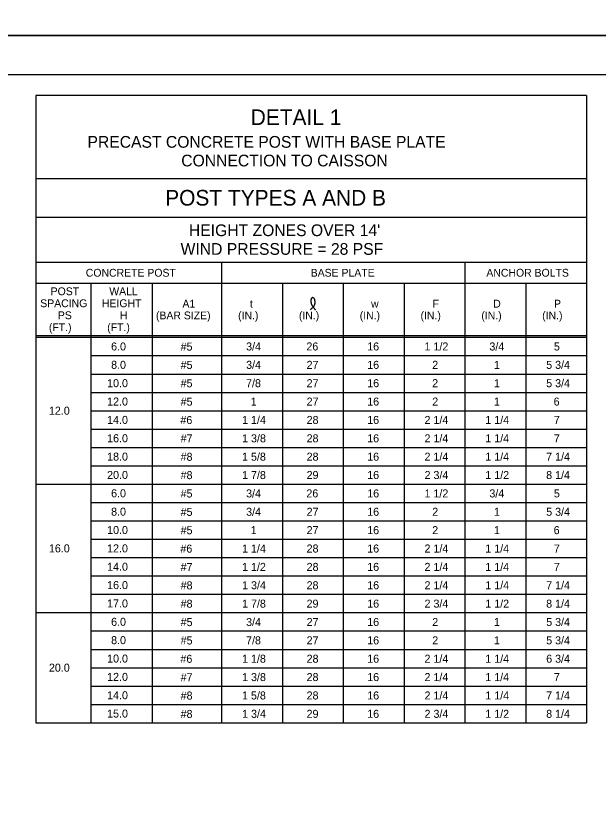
# Model space of a CAD drawing. Extents: x 3351 to 8430, y -3586 to 1457.
# Drawn here: x 4866.3 to 5089.6, y -320.1 to -14.8 of the extents above; entities that cross this region are included whole.
import ezdxf

# ---------------------------------------------------------------- set-up
doc = ezdxf.new("R2010")
doc.units = 0
for name, color, linetype in [('1', 7, 'Continuous'), ('2', 7, 'Continuous'), ('PLT-BNDY', 7, 'Continuous')]:
    doc.layers.add(name, color=color, linetype=linetype)

msp = doc.modelspace()

# ---------------------------------------------------------------- linework, layer by layer
at = {"layer": '1'}
for p, q in [((4873.88, -45.31), (4873.88, -285.9)), ((5085.21, -45.31), (4873.88, -45.31)), ((5085.21, -45.31), (5085.21, -285.9)), ((5085.21, -77.31), (4873.88, -77.31)), ((4873.88, -92.01), (5085.21, -92.01)), ((4873.88, -109.31), (5085.21, -109.31)), ((4945.21, -109.31), (4945.21, -285.9)), ((5038.55, -109.31), (5038.55, -285.9)), ((4873.88, -117.31), (5085.21, -117.31)), ((4895.21, -285.9), (4895.21, -117.31)), ((4918.55, -117.31), (4918.55, -285.9)), ((4968.55, -117.31), (4968.55, -285.9)), ((4991.88, -117.31), (4991.88, -285.9)), ((5015.21, -117.31), (5015.21, -285.9)), ((5061.88, -117.31), (5061.88, -285.9)), ((4873.88, -137.31), (5085.21, -137.31)), ((4873.88, -138.06), (5085.21, -138.06)), ((4931.88, -141.58), (4931.88, -141.58)), ((4956.88, -141.58), (4956.88, -141.58)), ((4980.21, -141.58), (4980.21, -141.58)), ((5003.55, -141.58), (5003.55, -141.58)), ((5026.88, -141.58), (5026.88, -141.58)), ((5050.21, -141.58), (5050.21, -141.58)), ((5073.55, -141.58), (5073.55, -141.58)), ((4895.21, -145.1), (5085.21, -145.1)), ((4895.21, -152.14), (5085.21, -152.14)), ((4895.21, -159.18), (5085.21, -159.18)), ((4895.21, -166.22), (5085.21, -166.22)), ((4895.21, -173.26), (5085.21, -173.26)), ((4895.21, -180.3), (5085.21, -180.3)), ((4895.21, -187.34), (5085.21, -187.34)), ((4873.88, -194.38), (5085.21, -194.38)), ((4931.88, -197.9), (4931.88, -197.9)), ((4956.88, -197.9), (4956.88, -197.9)), ((4980.21, -197.9), (4980.21, -197.9)), ((5003.55, -197.9), (5003.55, -197.9)), ((5026.88, -197.9), (5026.88, -197.9)), ((5050.21, -197.9), (5050.21, -197.9)), ((5073.55, -197.9), (5073.55, -197.9)), ((4895.21, -201.42), (5085.21, -201.42)), ((4895.21, -208.46), (5085.21, -208.46)), ((4895.21, -215.5), (5085.21, -215.5)), ((4895.21, -222.54), (5085.21, -222.54)), ((4895.21, -229.58), (5085.21, -229.58)), ((4895.21, -236.62), (5085.21, -236.62)), ((4873.88, -243.66), (5085.21, -243.66)), ((4931.88, -247.18), (4931.88, -247.18)), ((4956.88, -247.18), (4956.88, -247.18)), ((4980.21, -247.18), (4980.21, -247.18)), ((5003.55, -247.18), (5003.55, -247.18)), ((5026.88, -247.18), (5026.88, -247.18)), ((5050.21, -247.18), (5050.21, -247.18)), ((5073.55, -247.18), (5073.55, -247.18)), ((4895.21, -250.7), (5085.21, -250.7)), ((4895.21, -250.7), (5085.21, -250.7)), ((4895.21, -257.74), (5085.21, -257.74)), ((4895.21, -264.78), (5085.21, -264.78)), ((4895.21, -271.82), (5085.21, -271.82)), ((4895.21, -278.86), (5085.21, -278.86)), ((4873.88, -285.9), (5085.21, -285.9))]:
    msp.add_line(p, q, dxfattribs=at)
msp.add_spline([(4979.27, -127.48), (4979.47, -127.31), (4979.6, -127.18), (4979.8, -126.98), (4979.96, -126.82), (4980.24, -126.61), (4980.43, -126.35), (4980.61, -126.16), (4980.73, -125.93), (4980.84, -125.68), (4980.92, -125.44), (4981, -125.21), (4981.03, -125.02), (4981.06, -124.77), (4981.07, -124.55), (4981.06, -124.3), (4981.01, -124.05), (4980.97, -123.81), (4980.91, -123.58), (4980.82, -123.35), (4980.75, -123.22), (4980.65, -123.12), (4980.55, -123.02), (4980.46, -122.94), (4980.35, -122.88), (4980.26, -122.85), (4980.09, -122.85), (4980, -122.88), (4979.85, -122.93), (4979.75, -123.01), (4979.69, -123.1), (4979.63, -123.22), (4979.56, -123.33), (4979.52, -123.47), (4979.49, -123.58), (4979.45, -123.82), (4979.43, -123.99), (4979.45, -124.18), (4979.45, -124.38), (4979.49, -124.66), (4979.51, -124.89), (4979.55, -125.06), (4979.62, -125.28), (4979.72, -125.5), (4979.81, -125.7), (4979.91, -125.9), (4980.03, -126.12), (4980.23, -126.3), (4980.35, -126.51), (4980.48, -126.67), (4980.59, -126.85), (4980.73, -127.02), (4980.87, -127.19), (4980.97, -127.3), (4981.09, -127.43), (4981.19, -127.6)], degree=3, dxfattribs=at)
at = {"layer": '2'}
msp.add_line((4642.34, -37.31), (5428.34, -37.31), dxfattribs=at)
at = {"layer": 'PLT-BNDY'}
for points in [[(4602.34, 571.69), (5443.34, 571.69), (5443.34, -22.31), (4602.34, -22.31)], [(4602.34, -22.31), (5443.34, -22.31), (5443.34, -616.31), (4602.34, -616.31)]]:
    msp.add_lwpolyline(points, close=True, dxfattribs=at)

# ---------------------------------------------------------------- texts
at = {"layer": '1'}
for s, height, p in [('DETAIL 1', 6, (4956.37, -56.66)), ('PRECAST CONCRETE POST WITH BASE PLATE', 4.5, (4893.73, -65.36)), ('CONNECTION TO CAISSON', 4.5, (4929.71, -72.52)), ('POST TYPES A AND B', 6, (4923.55, -87.54)), ("HEIGHT ZONES OVER 14'", 4.5, (4932.65, -99.26)), ('WIND PRESSURE = 28 PSF', 4.5, (4929.46, -106.43)), ('CONCRETE POST', 3, (4893.09, -114.81)), ('BASE PLATE', 3, (4979.38, -114.81)), ('ANCHOR BOLTS', 3, (5046.78, -114.81)), ('POST', 3, (4879.6, -121.91)), ('WALL', 3, (4902.1, -121.91)), ('SPACING', 3, (4875.61, -126.51)), ('HEIGHT', 3, (4899.27, -126.51)), ('A1', 3, (4930.18, -126.67)), ('t', 3, (4956.04, -126.67)), ('w', 3, (5002.53, -126.67)), ('F', 3, (5026.14, -126.67)), ('D', 3, (5049.41, -126.67)), ('P', 3, (5072.74, -126.67)), ('PS', 3, (4882.37, -131.11)), ('H', 3, (4906.15, -131.11)), ('(BAR SIZE)', 3, (4920.01, -131.17)), ('(IN.)', 3, (4951.52, -131.17)), ('(IN.)', 3, (4974.85, -131.17)), ('(IN.)', 3, (4998.19, -131.17)), ('(IN.)', 3, (5021.52, -131.17)), ('(IN.)', 3, (5044.85, -131.17)), ('(IN.)', 3, (5068.19, -131.17)), ('(FT.)', 3, (4878.93, -135.71)), ('(FT.)', 3, (4901.3, -135.71)), ('6.0', 3.07, (4902.8, -143.11)), ('#5', 3.07, (4929.47, -143.15)), ('3/4', 3.07, (4954.6, -143.11)), ('26', 3.07, (4977.72, -143.11)), ('16', 3.07, (5001.06, -143.11)), ('1 1/2', 3.07, (5023.05, -143.11)), ('3/4', 3.07, (5047.93, -143.11)), ('5', 3.07, (5072.68, -143.11)), ('8.0', 3.07, (4902.8, -150.15)), ('#5', 3.07, (4929.47, -150.19)), ('3/4', 3.07, (4954.6, -150.16)), ('27', 3.07, (4977.81, -150.16)), ('16', 3.07, (5001.06, -150.16)), ('2', 3.07, (5026.01, -150.16)), ('1', 3.07, (5049.69, -150.16)), ('5 3/4', 3.07, (5069.73, -150.16)), ('10.0', 3.07, (4901.27, -157.19)), ('#5', 3.07, (4929.47, -157.24)), ('7/8', 3.07, (4954.58, -157.2)), ('27', 3.07, (4977.81, -157.2)), ('16', 3.07, (5001.06, -157.2)), ('2', 3.07, (5026.01, -157.2)), ('1', 3.07, (5049.69, -157.2)), ('5 3/4', 3.07, (5069.73, -157.2)), ('12.0', 3.07, (4901.27, -164.23)), ('#5', 3.07, (4929.47, -164.28)), ('1', 3.07, (4956.36, -164.25)), ('27', 3.07, (4977.81, -164.25)), ('16', 3.07, (5001.06, -164.25)), ('2', 3.07, (5026.01, -164.25)), ('1', 3.07, (5049.69, -164.25)), ('6', 3.07, (5072.59, -164.25)), ('12.0', 3.07, (4878.94, -167.75)), ('14.0', 3.07, (4901.27, -171.27)), ('#6', 3.07, (4929.39, -171.33)), ('1 1/4', 3.07, (4953.05, -171.29)), ('28', 3.07, (4977.81, -171.29)), ('16', 3.07, (5001.06, -171.29)), ('2 1/4', 3.07, (5023.05, -171.29)), ('1 1/4', 3.07, (5046.38, -171.29)), ('7', 3.07, (5072.68, -171.29)), ('16.0', 3.07, (4901.27, -178.31)), ('#7', 3.07, (4929.47, -178.37)), ('1 3/8', 3.07, (4953.06, -178.34)), ('28', 3.07, (4977.81, -178.34)), ('16', 3.07, (5001.06, -178.34)), ('2 1/4', 3.07, (5023.05, -178.34)), ('1 1/4', 3.07, (5046.38, -178.34)), ('7', 3.07, (5072.68, -178.34)), ('18.0', 3.07, (4901.27, -185.35)), ('#8', 3.07, (4929.47, -185.42)), ('1 5/8', 3.07, (4953.04, -185.38)), ('28', 3.07, (4977.81, -185.38)), ('16', 3.07, (5001.06, -185.38)), ('2 1/4', 3.07, (5023.05, -185.38)), ('1 1/4', 3.07, (5046.38, -185.38)), ('7 1/4', 3.07, (5069.72, -185.38)), ('20.0', 3.07, (4901.27, -192.39)), ('1 7/8', 3.07, (4953.05, -192.42)), ('29', 3.07, (4977.8, -192.42)), ('16', 3.07, (5001.06, -192.42)), ('2 3/4', 3.07, (5023.06, -192.42)), ('1 1/2', 3.07, (5046.38, -192.42)), ('8 1/4', 3.07, (5069.72, -192.42)), ('#8', 3.07, (4929.47, -192.46)), ('6.0', 3.07, (4902.8, -199.43)), ('#5', 3.07, (4929.47, -199.5)), ('3/4', 3.07, (4954.6, -199.47)), ('26', 3.07, (4977.72, -199.47)), ('16', 3.07, (5001.06, -199.47)), ('1 1/2', 3.07, (5023.05, -199.47)), ('3/4', 3.07, (5047.93, -199.47)), ('5', 3.07, (5072.68, -199.47)), ('8.0', 3.07, (4902.8, -206.47)), ('#5', 3.07, (4929.47, -206.55)), ('3/4', 3.07, (4954.6, -206.51)), ('27', 3.07, (4977.81, -206.51)), ('16', 3.07, (5001.06, -206.51)), ('2', 3.07, (5026.01, -206.51)), ('1', 3.07, (5049.69, -206.51)), ('5 3/4', 3.07, (5069.73, -206.51)), ('10.0', 3.07, (4901.27, -213.51)), ('#5', 3.07, (4929.47, -213.59)), ('1', 3.07, (4956.36, -213.56)), ('27', 3.07, (4977.81, -213.56)), ('16', 3.07, (5001.06, -213.56)), ('2', 3.07, (5026.01, -213.56)), ('1', 3.07, (5049.69, -213.56)), ('6', 3.07, (5072.59, -213.56)), ('16.0', 3.07, (4878.94, -220.55)), ('12.0', 3.07, (4901.27, -220.55)), ('#6', 3.07, (4929.39, -220.64)), ('1 1/4', 3.07, (4953.05, -220.6)), ('28', 3.07, (4977.81, -220.6)), ('16', 3.07, (5001.06, -220.6)), ('2 1/4', 3.07, (5023.05, -220.6)), ('1 1/4', 3.07, (5046.38, -220.6)), ('7', 3.07, (5072.68, -220.6)), ('14.0', 3.07, (4901.27, -227.59)), ('#7', 3.07, (4929.47, -227.68)), ('1 1/2', 3.07, (4953.05, -227.65)), ('28', 3.07, (4977.81, -227.65)), ('16', 3.07, (5001.06, -227.65)), ('2 1/4', 3.07, (5023.05, -227.65)), ('1 1/4', 3.07, (5046.38, -227.65)), ('7', 3.07, (5072.68, -227.65)), ('16.0', 3.07, (4901.27, -234.63)), ('#8', 3.07, (4929.47, -234.73)), ('1 3/4', 3.07, (4953.06, -234.69)), ('28', 3.07, (4977.81, -234.69)), ('16', 3.07, (5001.06, -234.69)), ('2 1/4', 3.07, (5023.05, -234.69)), ('1 1/4', 3.07, (5046.38, -234.69)), ('7 1/4', 3.07, (5069.72, -234.69)), ('17.0', 3.07, (4901.27, -241.67)), ('#8', 3.07, (4929.47, -241.77)), ('1 7/8', 3.07, (4953.05, -241.74)), ('29', 3.07, (4977.8, -241.74)), ('16', 3.07, (5001.06, -241.74)), ('2 3/4', 3.07, (5023.06, -241.74)), ('1 1/2', 3.07, (5046.38, -241.74)), ('8 1/4', 3.07, (5069.72, -241.74)), ('6.0', 3.07, (4902.8, -248.71)), ('#5', 3.07, (4929.47, -248.82)), ('3/4', 3.07, (4954.6, -248.78)), ('27', 3.07, (4977.81, -248.78)), ('16', 3.07, (5001.06, -248.78)), ('2', 3.07, (5026.01, -248.78)), ('1', 3.07, (5049.69, -248.78)), ('5 3/4', 3.07, (5069.73, -248.78)), ('8.0', 3.07, (4902.8, -255.75)), ('#5', 3.07, (4929.47, -255.86)), ('7/8', 3.07, (4954.58, -255.82)), ('27', 3.07, (4977.81, -255.82)), ('16', 3.07, (5001.06, -255.82)), ('2', 3.07, (5026.01, -255.82)), ('1', 3.07, (5049.69, -255.82)), ('5 3/4', 3.07, (5069.73, -255.82)), ('10.0', 3.07, (4901.27, -262.79)), ('#6', 3.07, (4929.39, -262.9)), ('1 1/8', 3.07, (4953.05, -262.87)), ('28', 3.07, (4977.81, -262.87)), ('16', 3.07, (5001.06, -262.87)), ('2 1/4', 3.07, (5023.05, -262.87)), ('1 1/4', 3.07, (5046.38, -262.87)), ('6 3/4', 3.07, (5069.73, -262.87)), ('20.0', 3.07, (4878.94, -266.31)), ('12.0', 3.07, (4901.27, -269.83)), ('#7', 3.07, (4929.47, -269.95)), ('1 3/8', 3.07, (4953.06, -269.91)), ('28', 3.07, (4977.81, -269.91)), ('16', 3.07, (5001.06, -269.91)), ('2 1/4', 3.07, (5023.05, -269.91)), ('1 1/4', 3.07, (5046.38, -269.91)), ('7', 3.07, (5072.68, -269.91)), ('14.0', 3.07, (4901.27, -276.87)), ('#8', 3.07, (4929.47, -276.99)), ('1 5/8', 3.07, (4953.04, -276.96)), ('28', 3.07, (4977.81, -276.96)), ('16', 3.07, (5001.06, -276.96)), ('2 1/4', 3.07, (5023.05, -276.96)), ('1 1/4', 3.07, (5046.38, -276.96)), ('7 1/4', 3.07, (5069.72, -276.96)), ('15.0', 3.07, (4901.27, -283.91)), ('1 3/4', 3.07, (4953.06, -284)), ('29', 3.07, (4977.8, -284)), ('16', 3.07, (5001.06, -284)), ('2 3/4', 3.07, (5023.06, -284)), ('1 1/2', 3.07, (5046.38, -284)), ('8 1/4', 3.07, (5069.72, -284)), ('#8', 3.07, (4929.47, -284.04))]:
    msp.add_text(s, height=height, dxfattribs=at).set_placement(p)

doc.saveas('drawing.dxf')
